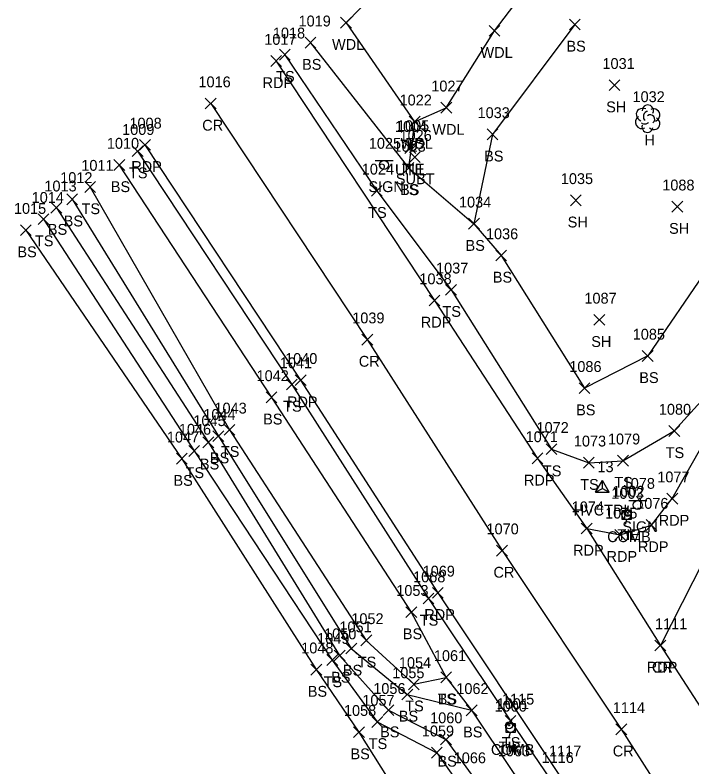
# Model space of a CAD drawing. Extents: x 1505656 to 1508446, y 700805 to 703031.
# Drawn here: x 1505866.2 to 1505991.2, y 702683.6 to 702822.3 of the extents above; entities that cross this region are included whole.
import ezdxf

# ---------------------------------------------------------------- set-up
doc = ezdxf.new("R2010")
doc.units = 0
for name, color, linetype in [('C_A', 7, 'Continuous'), ('C_I', 7, 'Continuous'), ('CBP', 7, 'Continuous'), ('CPSM', 7, 'Continuous'), ('L_A', 7, 'Continuous'), ('L_I', 7, 'Continuous'), ('L_TIC', 7, 'Continuous'), ('LAWA', 7, 'Continuous'), ('LELB', 7, 'Continuous'), ('LTD', 7, 'Continuous'), ('P_A', 7, 'Continuous'), ('P_I', 7, 'Continuous'), ('P_TIC', 7, 'Continuous'), ('PET', 7, 'Continuous'), ('PRC', 7, 'Continuous'), ('S_A', 7, 'Continuous'), ('S_I', 7, 'Continuous'), ('SSGN', 7, 'Continuous'), ('U_A', 7, 'Continuous'), ('U_I', 7, 'Continuous'), ('U_TIC', 7, 'Continuous'), ('UDEFAULT', 7, 'Continuous'), ('UP', 7, 'Continuous')]:
    doc.layers.add(name, color=color, linetype=linetype)

msp = doc.modelspace()

# ---------------------------------------------------------------- linework, layer by layer
at = {"layer": 'CBP'}
for centre, radius in [((1505939.55, 702797.9), 0.625), ((1505939.55, 702797.9), 0.0833), ((1505979.3, 702730.44), 0.625), ((1505979.3, 702730.44), 0.0833), ((1505957.39, 702691.25), 0.625), ((1505957.39, 702691.25), 0.0833)]:
    msp.add_circle(centre, radius, dxfattribs=at)
at = {"layer": 'CPSM'}
for p, q in [((1505973.36, 702734.25), (1505974.61, 702736.42)), ((1505975.86, 702734.25), (1505974.61, 702736.42)), ((1505974.61, 702734.97), (1505974.61, 702736.42)), ((1505973.36, 702734.25), (1505974.61, 702734.97)), ((1505973.36, 702734.25), (1505975.86, 702734.25)), ((1505974.61, 702734.97), (1505974.61, 702734.97)), ((1505974.61, 702734.97), (1505975.86, 702734.25))]:
    msp.add_line(p, q, dxfattribs=at)
at = {"layer": 'L_TIC'}
for points in [[(1505926.31, 702819.9), (1505928.31, 702821.9)], [(1505928.31, 702819.9), (1505926.31, 702821.9)], [(1505953.7, 702818.42), (1505955.7, 702820.42)], [(1505955.7, 702818.42), (1505953.7, 702820.42)], [(1505968.54, 702819.57), (1505970.54, 702821.57)], [(1505970.54, 702819.57), (1505968.54, 702821.57)], [(1505919.75, 702816.22), (1505921.75, 702818.22)], [(1505921.75, 702816.22), (1505919.75, 702818.22)], [(1505915, 702814), (1505917, 702816)], [(1505917, 702814), (1505915, 702816)], [(1505975.84, 702808.37), (1505977.84, 702810.37)], [(1505977.84, 702808.37), (1505975.84, 702810.37)], [(1505944.81, 702804.22), (1505946.81, 702806.22)], [(1505946.81, 702804.22), (1505944.81, 702806.22)], [(1505938.97, 702801.64), (1505940.97, 702803.64)], [(1505940.97, 702801.64), (1505938.97, 702803.64)], [(1505938.97, 702801.64), (1505940.97, 702803.64)], [(1505940.97, 702801.64), (1505938.97, 702803.64)], [(1505953.35, 702799.3), (1505955.35, 702801.3)], [(1505955.35, 702799.3), (1505953.35, 702801.3)], [(1505887.84, 702796.2), (1505889.84, 702798.2)], [(1505889.84, 702796.2), (1505887.84, 702798.2)], [(1505884.45, 702793.65), (1505886.45, 702795.65)], [(1505886.45, 702793.65), (1505884.45, 702795.65)], [(1505937.83, 702793.1), (1505939.83, 702795.1)], [(1505939.83, 702793.1), (1505937.83, 702795.1)], [(1505937.83, 702793.1), (1505939.83, 702795.1)], [(1505939.83, 702793.1), (1505937.83, 702795.1)], [(1505879.08, 702789.58), (1505881.08, 702791.58)], [(1505881.08, 702789.58), (1505879.08, 702791.58)], [(1505931.98, 702788.89), (1505933.98, 702790.89)], [(1505933.98, 702788.89), (1505931.98, 702790.89)], [(1505875.75, 702787.32), (1505877.75, 702789.32)], [(1505877.75, 702787.32), (1505875.75, 702789.32)], [(1505968.73, 702787.13), (1505970.73, 702789.13)], [(1505970.73, 702787.13), (1505968.73, 702789.13)], [(1505872.84, 702785.77), (1505874.84, 702787.77)], [(1505874.84, 702785.77), (1505872.84, 702787.77)], [(1505987.44, 702785.95), (1505989.44, 702787.95)], [(1505989.44, 702785.95), (1505987.44, 702787.95)], [(1505870.48, 702783.66), (1505872.48, 702785.66)], [(1505872.48, 702783.66), (1505870.48, 702785.66)], [(1505949.92, 702782.81), (1505951.92, 702784.81)], [(1505951.92, 702782.81), (1505949.92, 702784.81)], [(1505949.92, 702782.81), (1505951.92, 702784.81)], [(1505951.92, 702782.81), (1505949.92, 702784.81)], [(1505867.21, 702781.63), (1505869.21, 702783.63)], [(1505869.21, 702781.63), (1505867.21, 702783.63)], [(1505954.95, 702776.95), (1505956.95, 702778.95)], [(1505956.95, 702776.95), (1505954.95, 702778.95)], [(1505945.69, 702770.63), (1505947.69, 702772.63)], [(1505947.69, 702770.63), (1505945.69, 702772.63)], [(1505973.07, 702765.07), (1505975.07, 702767.07)], [(1505975.07, 702765.07), (1505973.07, 702767.07)], [(1505981.99, 702758.42), (1505983.99, 702760.42)], [(1505983.99, 702758.42), (1505981.99, 702760.42)], [(1505916.29, 702753.14), (1505918.29, 702755.14)], [(1505918.29, 702753.14), (1505916.29, 702755.14)], [(1505970.33, 702752.46), (1505972.33, 702754.46)], [(1505972.33, 702752.46), (1505970.33, 702754.46)], [(1505970.33, 702752.46), (1505972.33, 702754.46)], [(1505972.33, 702752.46), (1505970.33, 702754.46)], [(1505912.56, 702750.77), (1505914.56, 702752.77)], [(1505914.56, 702750.77), (1505912.56, 702752.77)], [(1505904.79, 702744.79), (1505906.79, 702746.79)], [(1505906.79, 702744.79), (1505904.79, 702746.79)], [(1505902.74, 702743.61), (1505904.74, 702745.61)], [(1505904.74, 702743.61), (1505902.74, 702745.61)], [(1505986.89, 702744.57), (1505988.89, 702746.57)], [(1505988.89, 702744.57), (1505986.89, 702746.57)], [(1505900.9, 702742.47), (1505902.9, 702744.47)], [(1505902.9, 702742.47), (1505900.9, 702744.47)], [(1505898.28, 702740.88), (1505900.28, 702742.88)], [(1505900.28, 702740.88), (1505898.28, 702742.88)], [(1505964.23, 702741.21), (1505966.23, 702743.21)], [(1505966.23, 702741.21), (1505964.23, 702743.21)], [(1505896.01, 702739.45), (1505898.01, 702741.45)], [(1505898.01, 702739.45), (1505896.01, 702741.45)], [(1505971.12, 702738.71), (1505973.12, 702740.71)], [(1505973.12, 702738.71), (1505971.12, 702740.71)], [(1505977.42, 702739.09), (1505979.42, 702741.09)], [(1505979.42, 702739.09), (1505977.42, 702741.09)], [(1505941.51, 702713.65), (1505943.51, 702715.65)], [(1505943.51, 702713.65), (1505941.51, 702715.65)], [(1505938.35, 702711.14), (1505940.35, 702713.14)], [(1505940.35, 702711.14), (1505938.35, 702713.14)], [(1505930.05, 702705.93), (1505932.05, 702707.93)], [(1505932.05, 702705.93), (1505930.05, 702707.93)], [(1505927.28, 702704.42), (1505929.28, 702706.42)], [(1505929.28, 702704.42), (1505927.28, 702706.42)], [(1505925.12, 702703.13), (1505927.12, 702705.13)], [(1505927.12, 702703.13), (1505925.12, 702705.13)], [(1505923.76, 702702.3), (1505925.76, 702704.3)], [(1505925.76, 702702.3), (1505923.76, 702704.3)], [(1505920.81, 702700.53), (1505922.81, 702702.53)], [(1505922.81, 702700.53), (1505920.81, 702702.53)], [(1505944.78, 702699.11), (1505946.78, 702701.11)], [(1505946.78, 702699.11), (1505944.78, 702701.11)], [(1505944.78, 702699.11), (1505946.78, 702701.11)], [(1505946.78, 702699.11), (1505944.78, 702701.11)], [(1505938.83, 702697.83), (1505940.83, 702699.83)], [(1505940.83, 702697.83), (1505938.83, 702699.83)], [(1505937.61, 702695.95), (1505939.61, 702697.95)], [(1505939.61, 702695.95), (1505937.61, 702697.95)], [(1505934.15, 702693.05), (1505936.15, 702695.05)], [(1505936.15, 702693.05), (1505934.15, 702695.05)], [(1505949.48, 702693.03), (1505951.48, 702695.03)], [(1505951.48, 702693.03), (1505949.48, 702695.03)], [(1505949.48, 702693.03), (1505951.48, 702695.03)], [(1505951.48, 702693.03), (1505949.48, 702695.03)], [(1505932.08, 702690.88), (1505934.08, 702692.88)], [(1505934.08, 702690.88), (1505932.08, 702692.88)], [(1505956.65, 702691.08), (1505958.65, 702693.08)], [(1505958.65, 702691.08), (1505956.65, 702693.08)], [(1505928.69, 702688.99), (1505930.69, 702690.99)], [(1505930.69, 702688.99), (1505928.69, 702690.99)], [(1505944.74, 702687.64), (1505946.74, 702689.64)], [(1505946.74, 702687.64), (1505944.74, 702689.64)], [(1505943.07, 702685.21), (1505945.07, 702687.21)], [(1505945.07, 702685.21), (1505943.07, 702687.21)]]:
    msp.add_lwpolyline(points, dxfattribs=at)
at = {"layer": 'LAWA'}
msp.add_lwpolyline([(1505934.94, 702828.78), (1505927.31, 702820.9), (1505939.97, 702802.64), (1505945.81, 702805.22), (1505954.7, 702819.42), (1505962.02, 702829.08)], dxfattribs=at)
at = {"layer": 'LELB'}
for points in [[(1505969.54, 702820.57), (1505954.35, 702800.3), (1505950.92, 702783.81)], [(1505920.75, 702817.22), (1505938.83, 702794.1), (1505950.92, 702783.81), (1505955.95, 702777.95), (1505971.33, 702753.46)], [(1505916, 702815), (1505932.98, 702789.89), (1505946.69, 702771.63), (1505965.23, 702742.21), (1505972.12, 702739.71), (1505978.42, 702740.09), (1505987.89, 702745.57), (1505997.14, 702755.81), (1506003.88, 702765.71)], [(1505939.97, 702802.64), (1505938.83, 702794.1)], [(1505888.84, 702797.2), (1505917.29, 702754.14), (1505942.51, 702714.65), (1505957.65, 702692.08), (1505965, 702681.31), (1505980.19, 702655.75), (1506004.64, 702619.76), (1506029.81, 702578), (1506055.9, 702538.8), (1506082.14, 702498.28), (1506108.75, 702458.73), (1506128.21, 702428.17), (1506156.87, 702386.69)], [(1505885.45, 702794.65), (1505913.56, 702751.77), (1505939.35, 702712.14), (1505945.78, 702700.11), (1505950.48, 702694.03), (1505958.14, 702682.54), (1505978.5, 702654.42), (1506001.26, 702618.01), (1506026.52, 702575.59), (1506051.55, 702536), (1506079.18, 702496.19), (1506104.14, 702456.03), (1506124.24, 702425.39), (1506152.71, 702384.68), (1506174.71, 702343.13), (1506181.05, 702317.33)], [(1505880.08, 702790.58), (1505905.79, 702745.79), (1505931.05, 702706.93), (1505939.83, 702698.83), (1505945.78, 702700.11)], [(1505876.75, 702788.32), (1505903.74, 702744.61), (1505928.28, 702705.42), (1505938.61, 702696.95), (1505950.48, 702694.03)], [(1505873.84, 702786.77), (1505901.9, 702743.47), (1505926.12, 702704.13), (1505935.15, 702694.05), (1505945.74, 702688.64), (1505953.61, 702677.86)], [(1505871.48, 702784.66), (1505899.28, 702741.88), (1505924.76, 702703.3), (1505933.08, 702691.88), (1505944.07, 702686.21), (1505950.64, 702676.84)], [(1505868.21, 702782.63), (1505897.01, 702740.45), (1505921.81, 702701.53), (1505929.69, 702689.99), (1505941.54, 702671.13)], [(1505993.99, 702775.58), (1505982.99, 702759.42), (1505971.33, 702753.46)]]:
    msp.add_lwpolyline(points, dxfattribs=at)
at = {"layer": 'LTD'}
msp.add_line((1505982.95, 702803.25), (1505982.95, 702803.25), dxfattribs=at)
msp.add_line((1505982.95, 702803.25), (1505982.95, 702803.25), dxfattribs=at)
msp.add_arc((1505983, 702804.68), 1.05, 335.5272, 180.9563, dxfattribs=at)
for centre, major_axis, ratio, start_param, end_param in [((1505982.16, 702803.91), (1.21, -0.51), 0.895232, 1.570796, 4.712389), ((1505983.99, 702803.83), (-1.14, -0.48), 0.949671, 1.570796, 4.712389), ((1505981.87, 702802.54), (0.58, -1.04), 0.959034, 3.141593, 6.283185), ((1505982.74, 702803.71), (-0.208, -0.792), 0.645439, 3.141593, 6.283185), ((1505983.45, 702803.08), (-0.5, 0.667), 0.989748, 3.141593, 6.283185), ((1505982.49, 702802.5), (-0.625, -0.083), 0.423636, 0, 3.141593), ((1505983.95, 702802.41), (-1.09, 0.79), 0.841452, 1.570796, 4.712389), ((1505982.95, 702801.75), (0.26, 1.06), 0.942809, 1.570796, 4.712389)]:
    msp.add_ellipse(centre, major_axis=major_axis, ratio=ratio, start_param=start_param, end_param=end_param, dxfattribs=at)
at = {"layer": 'P_TIC'}
for points in [[(1505913.41, 702812.83), (1505915.41, 702814.83)], [(1505915.41, 702812.83), (1505913.41, 702814.83)], [(1505901.33, 702804.99), (1505903.33, 702806.99)], [(1505903.33, 702804.99), (1505901.33, 702806.99)], [(1505889.19, 702797.37), (1505891.19, 702799.37)], [(1505891.19, 702797.37), (1505889.19, 702799.37)], [(1505942.62, 702768.65), (1505944.62, 702770.65)], [(1505944.62, 702768.65), (1505942.62, 702770.65)], [(1505930.23, 702761.43), (1505932.23, 702763.43)], [(1505932.23, 702761.43), (1505930.23, 702763.43)], [(1505917.92, 702753.94), (1505919.92, 702755.94)], [(1505919.92, 702753.94), (1505917.92, 702755.94)], [(1505961.65, 702739.51), (1505963.65, 702741.51)], [(1505963.65, 702739.51), (1505961.65, 702741.51)], [(1505986.52, 702732.09), (1505988.52, 702734.09)], [(1505988.52, 702732.09), (1505986.52, 702734.09)], [(1505982.68, 702727.21), (1505984.68, 702729.21)], [(1505984.68, 702727.21), (1505982.68, 702729.21)], [(1505970.72, 702726.57), (1505972.72, 702728.57)], [(1505972.72, 702726.57), (1505970.72, 702728.57)], [(1505970.72, 702726.57), (1505972.72, 702728.57)], [(1505972.72, 702726.57), (1505970.72, 702728.57)], [(1505976.89, 702725.42), (1505978.89, 702727.42)], [(1505978.89, 702725.42), (1505976.89, 702727.42)], [(1505955.09, 702722.5), (1505957.09, 702724.5)], [(1505957.09, 702722.5), (1505955.09, 702724.5)], [(1505943.26, 702714.7), (1505945.26, 702716.7)], [(1505945.26, 702714.7), (1505943.26, 702716.7)], [(1505984.32, 702704.99), (1505986.32, 702706.99)], [(1505986.32, 702704.99), (1505984.32, 702706.99)], [(1505984.32, 702704.99), (1505986.32, 702706.99)], [(1505986.32, 702704.99), (1505984.32, 702706.99)], [(1505977.1, 702689.52), (1505979.1, 702691.52)], [(1505979.1, 702689.52), (1505977.1, 702691.52)]]:
    msp.add_lwpolyline(points, dxfattribs=at)
at = {"layer": 'PET'}
for points in [[(1505914.41, 702813.83), (1505943.62, 702769.65), (1505962.65, 702740.51), (1505971.72, 702727.57), (1505985.32, 702705.99), (1505996.17, 702689.28), (1506006.77, 702672.38), (1506029.73, 702636.26), (1506056.05, 702595.75), (1506081.24, 702556.8), (1506101.78, 702524.88), (1506130.58, 702481.67), (1506154.01, 702445.48), (1506182.07, 702402.59)], [(1505890.19, 702798.37), (1505918.92, 702754.94), (1505944.26, 702715.7), (1505966.33, 702682.53), (1505982.34, 702657.41), (1506006.07, 702620.71), (1506032.58, 702579.36), (1506058.09, 702540.51), (1506084.48, 702499.7), (1506110.28, 702460.88), (1506130.92, 702429.84), (1506158.6, 702387.92)], [(1505971.72, 702727.57), (1505977.89, 702726.42), (1505983.68, 702728.21), (1505987.52, 702733.09), (1506005.31, 702764.41)]]:
    msp.add_lwpolyline(points, dxfattribs=at)
at = {"layer": 'PRC'}
for points in [[(1505902.33, 702805.99), (1505931.23, 702762.43), (1505956.09, 702723.5), (1505978.1, 702690.52), (1505995.2, 702663.81), (1506018.19, 702628.52), (1506044.6, 702587.36), (1506069.84, 702548.43), (1506089.71, 702518.24), (1506122.55, 702467.5), (1506142.57, 702437.63), (1506170.3, 702395.03)], [(1506011.94, 702757.08), (1505995.3, 702725.59), (1505985.32, 702705.99)]]:
    msp.add_lwpolyline(points, dxfattribs=at)
at = {"layer": 'SSGN'}
for p, q in [((1505932.66, 702795.5), (1505935.99, 702795.5)), ((1505934.3, 702794.67), (1505934.3, 702794.67)), ((1505979.5, 702732.75), (1505982.84, 702732.75)), ((1505981.15, 702731.92), (1505981.15, 702731.92))]:
    msp.add_line(p, q, dxfattribs=at)
for centre in [(1505934.3, 702794.67), (1505981.15, 702731.92)]:
    msp.add_circle(centre, 0.833, dxfattribs=at)
at = {"layer": 'U_TIC'}
for points in [[(1505939.01, 702795.1), (1505941.01, 702797.1)], [(1505941.01, 702795.1), (1505939.01, 702797.1)]]:
    msp.add_lwpolyline(points, dxfattribs=at)
at = {"layer": 'UDEFAULT'}
for points in [[(1505938.18, 702796.77), (1505940.18, 702798.77)], [(1505940.18, 702796.77), (1505938.18, 702798.77)]]:
    msp.add_lwpolyline(points, dxfattribs=at)
at = {"layer": 'UP'}
for p, q in [((1505979.37, 702731.73), (1505979.12, 702730.9)), ((1505978.29, 702729.23), (1505978.29, 702730.9)), ((1505978.29, 702730.9), (1505979.96, 702730.9)), ((1505979.12, 702730.06), (1505979.12, 702730.06)), ((1505979.96, 702730.9), (1505979.96, 702729.23)), ((1505979.96, 702729.23), (1505978.29, 702729.23)), ((1505978.87, 702728.4), (1505979.12, 702729.23)), ((1505956.83, 702689.96), (1505956.83, 702691.62)), ((1505956.83, 702691.62), (1505958.5, 702691.62)), ((1505957.91, 702692.46), (1505957.66, 702691.62)), ((1505958.5, 702691.62), (1505958.5, 702689.96)), ((1505958.5, 702689.96), (1505956.83, 702689.96)), ((1505957.41, 702689.12), (1505957.66, 702689.96)), ((1505957.66, 702690.79), (1505957.66, 702690.79))]:
    msp.add_line(p, q, dxfattribs=at)
for centre in [(1505979.12, 702730.06), (1505957.66, 702690.79)]:
    msp.add_circle(centre, 0.833, dxfattribs=at)

# ---------------------------------------------------------------- texts
at = {"layer": 'C_A'}
for s, p in [('TIE', (1505937.63, 702792.9)), ('HVCTRL', (1505969.3, 702729.97)), ('TIE', (1505977.38, 702725.44)), ('TIE', (1505955.47, 702686.25))]:
    msp.add_text(s, height=2, dxfattribs=at).set_placement(p)
at = {"layer": 'C_I'}
for s, p in [('1005', (1505936.7, 702800.9)), ('13', (1505973.71, 702737.97)), ('1002', (1505976.45, 702733.44)), ('1001', (1505955.11, 702694.25))]:
    msp.add_text(s, height=2, dxfattribs=at).set_placement(p)
at = {"layer": 'L_A'}
for s, p in [('WDL', (1505924.72, 702815.9)), ('BS', (1505967.98, 702815.57)), ('WDL', (1505952.12, 702814.42)), ('BS', (1505919.19, 702812.22)), ('TS', (1505914.41, 702810)), ('SH', (1505975.32, 702804.37)), ('WDL', (1505943.23, 702800.22)), ('WDL', (1505937.38, 702797.64)), ('TS', (1505938.38, 702797.64)), ('H', (1505982.38, 702798.25)), ('BS', (1505952.79, 702795.3)), ('TS', (1505887.25, 702792.2)), ('BS', (1505883.89, 702789.65)), ('TS', (1505937.24, 702789.1)), ('BS', (1505937.27, 702789.1)), ('TS', (1505878.49, 702785.58)), ('TS', (1505931.39, 702784.89)), ('BS', (1505875.19, 702783.32)), ('SH', (1505968.21, 702783.13)), ('BS', (1505872.28, 702781.77)), ('SH', (1505986.93, 702781.95)), ('TS', (1505869.89, 702779.66)), ('BS', (1505949.36, 702778.81)), ('BS', (1505949.36, 702778.81)), ('BS', (1505866.65, 702777.63)), ('BS', (1505954.39, 702772.95)), ('TS', (1505945.1, 702766.63)), ('SH', (1505972.56, 702761.07)), ('BS', (1505981.43, 702754.42)), ('TS', (1505915.7, 702749.14)), ('BS', (1505969.77, 702748.46)), ('BS', (1505969.77, 702748.46)), ('BS', (1505912, 702746.77)), ('TS', (1505904.2, 702740.79)), ('TS', (1505986.3, 702740.57)), ('BS', (1505902.18, 702739.61)), ('BS', (1505900.34, 702738.47)), ('TS', (1505897.69, 702736.88)), ('TS', (1505963.64, 702737.21)), ('BS', (1505895.45, 702735.45)), ('TS', (1505976.83, 702735.09)), ('TS', (1505970.53, 702734.71)), ('TS', (1505940.92, 702709.65)), ('BS', (1505937.79, 702707.14)), ('TS', (1505929.46, 702701.93)), ('BS', (1505926.72, 702700.42)), ('BS', (1505924.56, 702699.13)), ('TS', (1505923.17, 702698.3)), ('BS', (1505920.25, 702696.53)), ('TS', (1505944.19, 702695.11)), ('BS', (1505944.22, 702695.11)), ('TS', (1505938.24, 702693.83)), ('BS', (1505937.05, 702691.95)), ('BS', (1505933.59, 702689.05)), ('BS', (1505948.92, 702689.03)), ('BS', (1505948.92, 702689.03)), ('TS', (1505931.49, 702686.88)), ('TS', (1505956.06, 702687.08)), ('BS', (1505928.13, 702684.99)), ('BS', (1505944.18, 702683.64))]:
    msp.add_text(s, height=2, dxfattribs=at).set_placement(p)
at = {"layer": 'L_I'}
for s, p in [('1019', (1505918.54, 702820.22)), ('1018', (1505913.8, 702818)), ('1031', (1505974.63, 702812.37)), ('1027', (1505943.04, 702808.22)), ('1032', (1505980.18, 702806.25)), ('1022', (1505937.19, 702805.64)), ('1022', (1505937.19, 702805.64)), ('1033', (1505951.58, 702803.3)), ('1009', (1505885.98, 702800.2)), ('1010', (1505883.16, 702797.65)), ('1023', (1505936.06, 702797.1)), ('1023', (1505936.06, 702797.1)), ('1011', (1505878.45, 702793.58)), ('1024', (1505930.21, 702792.89)), ('1012', (1505874.55, 702791.32)), ('1035', (1505966.95, 702791.13)), ('1013', (1505871.63, 702789.77)), ('1088', (1505985.67, 702789.95)), ('1014', (1505869.28, 702787.66)), ('1034', (1505948.15, 702786.81)), ('1034', (1505948.15, 702786.81)), ('1015', (1505866.01, 702785.63)), ('1036', (1505953.13, 702780.95)), ('1037', (1505943.92, 702774.63)), ('1087', (1505971.3, 702769.07)), ('1085', (1505980.22, 702762.42)), ('1041', (1505915.08, 702757.14)), ('1086', (1505968.51, 702756.46)), ('1086', (1505968.51, 702756.46)), ('1042', (1505910.79, 702754.77)), ('1043', (1505903.02, 702748.79)), ('1044', (1505900.96, 702747.61)), ('1080', (1505985.04, 702748.57)), ('1045', (1505899.13, 702746.47)), ('1046', (1505896.45, 702744.88)), ('1072', (1505962.46, 702745.21)), ('1047', (1505894.24, 702743.45)), ('1073', (1505969.35, 702742.71)), ('1079', (1505975.64, 702743.09)), ('1068', (1505939.69, 702717.65)), ('1053', (1505936.58, 702715.14)), ('1052', (1505928.28, 702709.93)), ('1051', (1505926.08, 702708.42)), ('1049', (1505921.98, 702706.3)), ('1050', (1505923.26, 702707.13)), ('1048', (1505919.03, 702704.53)), ('1061', (1505943.52, 702703.11)), ('1061', (1505943.52, 702703.11)), ('1054', (1505937.06, 702701.83)), ('1055', (1505935.83, 702699.95)), ('1056', (1505932.33, 702697.05)), ('1062', (1505947.66, 702697.03)), ('1062', (1505947.66, 702697.03)), ('1057', (1505930.31, 702694.88)), ('1115', (1505956.09, 702695.08)), ('1058', (1505926.92, 702692.99)), ('1060', (1505942.83, 702691.64)), ('1059', (1505941.29, 702689.21)), ('1063', (1505955.32, 702685.54)), ('1116', (1505963.39, 702684.31))]:
    msp.add_text(s, height=2, dxfattribs=at).set_placement(p)
at = {"layer": 'P_A'}
for s, p in [('RDP', (1505911.9, 702808.83)), ('CR', (1505900.76, 702800.99)), ('RDP', (1505887.67, 702793.37)), ('RDP', (1505941.1, 702764.65)), ('CR', (1505929.66, 702757.43)), ('RDP', (1505916.41, 702749.94)), ('RDP', (1505960.14, 702735.51)), ('RDP', (1505985.01, 702728.09)), ('RDP', (1505969.21, 702722.57)), ('RDP', (1505969.21, 702722.57)), ('RDP', (1505981.17, 702723.21)), ('RDP', (1505975.38, 702721.42)), ('CR', (1505954.52, 702718.5)), ('RDP', (1505941.75, 702710.7)), ('RDP', (1505982.81, 702700.99)), ('CR', (1505983.76, 702700.99)), ('CR', (1505976.53, 702685.52))]:
    msp.add_text(s, height=2, dxfattribs=at).set_placement(p)
at = {"layer": 'P_I'}
for s, p in [('1017', (1505912.21, 702816.83)), ('1016', (1505900.07, 702808.99)), ('1008', (1505887.33, 702801.37)), ('1038', (1505940.84, 702772.65)), ('1039', (1505928.45, 702765.43)), ('1040', (1505916.06, 702757.94)), ('1071', (1505960.45, 702743.51)), ('1077', (1505984.75, 702736.09)), ('1076', (1505980.86, 702731.21)), ('1074', (1505968.95, 702730.57)), ('1074', (1505968.95, 702730.57)), ('1075', (1505975.12, 702729.42)), ('1070', (1505953.23, 702726.5)), ('1069', (1505941.44, 702718.7)), ('1111', (1505984.33, 702708.99)), ('1111', (1505984.33, 702708.99)), ('1114', (1505976.54, 702693.52)), ('1117', (1505964.77, 702685.53))]:
    msp.add_text(s, height=2, dxfattribs=at).set_placement(p)
at = {"layer": 'S_A'}
for p in [(1505931.44, 702789.65), (1505978.29, 702726.9)]:
    msp.add_text('SIGN', height=2, dxfattribs=at).set_placement(p)
at = {"layer": 'S_I'}
for s, p in [('1025', (1505931.51, 702797.65)), ('1078', (1505978.36, 702734.9))]:
    msp.add_text(s, height=2, dxfattribs=at).set_placement(p)
at = {"layer": 'U_A'}
for s, p in [('UTIL', (1505936.35, 702792.77)), ('SUBT', (1505936.5, 702791.1)), ('COMB', (1505975.51, 702725.06)), ('COMB', (1505954.05, 702685.79))]:
    msp.add_text(s, height=2, dxfattribs=at).set_placement(p)
at = {"layer": 'U_I'}
for s, p in [('1004', (1505936.33, 702800.77)), ('1026', (1505937.18, 702799.1)), ('1003', (1505976.27, 702733.06)), ('1000', (1505954.72, 702693.79)), ('1066', (1505947.18, 702684.26))]:
    msp.add_text(s, height=2, dxfattribs=at).set_placement(p)

doc.saveas('drawing.dxf')
